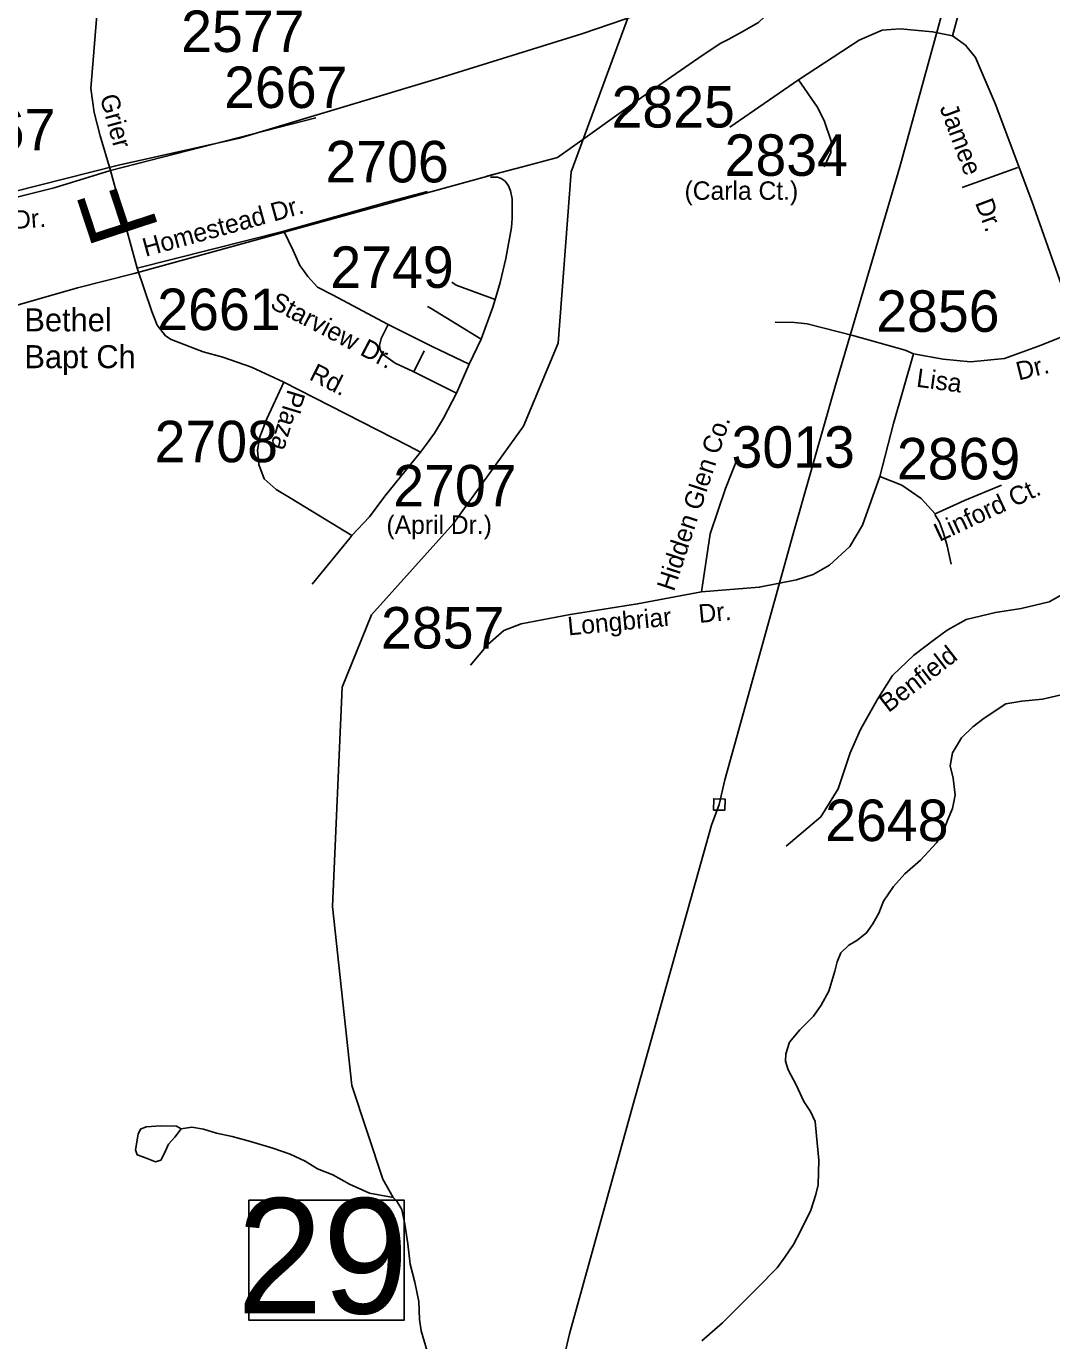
# Model space of a CAD drawing. Extents: x 1268485 to 1426702, y 514839 to 616766.
# Drawn here: x 1341039 to 1344690, y 531318 to 535998 of the extents above; entities that cross this region are included whole.
import ezdxf

# ---------------------------------------------------------------- set-up
doc = ezdxf.new("R2010")
doc.units = 0
for name, color, linetype in [('Old_Level_11', 7, 'Continuous'), ('Old_Level_22', 7, 'Continuous'), ('Old_Level_31', 7, 'Continuous'), ('Old_Level_32', 7, 'Continuous'), ('Old_Level_35', 7, 'Continuous'), ('Old_Level_56', 7, 'Continuous'), ('Old_Level_59', 7, 'Continuous'), ('Old_Level_62', 7, 'Continuous'), ('Old_Level_8', 7, 'Continuous')]:
    doc.layers.add(name, color=color, linetype=linetype)

msp = doc.modelspace()

# ---------------------------------------------------------------- linework, layer by layer
at = {"layer": 'Old_Level_31'}
msp.add_lwpolyline([(1341830.469, 531818.1), (1342384.247, 531818.1), (1342384.247, 531391.575), (1341830.469, 531391.575), (1341830.469, 531818.1)], dxfattribs=at)
at = {"layer": 'Old_Level_32'}
for p, q in [((1344438.534, 536340.416), (1344336.649, 535964.769)), ((1343787.598, 535807.705), (1343543.659, 535638.762)), ((1341338.454, 535485.039), (1342069.889, 535671.774)), ((1341338.454, 535485.039), (1341433.809, 535136.827)), ((1341433.809, 535136.827), (1341955.109, 535268.861))]:
    msp.add_line(p, q, dxfattribs=at)
for points in [[(1341294.143, 536096.57), (1341268.117, 535776.983), (1341280.46, 535691.262), (1341301.938, 535608.101), (1341338.454, 535485.039)], [(1344336.649, 535964.769), (1344265.423, 535978.704), (1344150.559, 535989.152), (1344086.399, 535984.45), (1344003.538, 535948.274), (1343787.598, 535807.705)], [(1344781.269, 534915.545), (1344618.37, 535375.662), (1344488.275, 535723.174), (1344438.558, 535839.743), (1344417.879, 535886.763), (1344382.376, 535930.645), (1344336.649, 535964.769)], [(1343787.598, 535807.705), (1343854.388, 535711.116), (1343879.247, 535662.88), (1343904.754, 535588.741), (1343903.286, 535549.095), (1343879.247, 535498.075)], [(1340629.304, 535594.517), (1340717.235, 535536.258), (1340791.422, 535473.176), (1340896.964, 535392.767), (1340918.376, 535382.055), (1340995.105, 535387.411), (1341137.856, 535423.119), (1341338.454, 535485.039)], [(1341955.109, 535268.861), (1342318.563, 535370.423), (1342466.604, 535410.391)], [(1345844.011, 535330.205), (1345814.954, 535299.438), (1345602.993, 535037.977), (1345259.404, 534609.285), (1345084.227, 534402.07), (1344922.836, 534181.187), (1344774.726, 534006.683), (1344740.083, 533981.68), (1344680.748, 533948.429), (1344580.354, 533925.179), (1344488.886, 533910.892), (1344385.095, 533886.21), (1344317.634, 533848.206), (1344271.688, 533814.774), (1344198.592, 533758.356), (1344122.574, 533686.057), (1344068.274, 533600.387), (1344008.182, 533494.323), (1343972.286, 533411.661), (1343929.565, 533283.406), (1343867.857, 533183.653), (1343744.439, 533079.148)], [(1341955.109, 535268.861), (1341989.012, 535199.945), (1342012.209, 535146.383), (1342022.915, 535132.1), (1342040.759, 535107.104), (1342075.823, 535069.488), (1342129.408, 535042.449), (1342327.635, 534935.98), (1342483.464, 534858.434), (1342615.425, 534794.75)], [(1341433.809, 535136.827), (1341485.771, 534982.592), (1341504.777, 534934.194), (1341533.991, 534896.071), (1341555.008, 534882.458), (1341667.821, 534838.938), (1341738.2, 534820.374), (1341840.138, 534784.897), (1341955.717, 534730.493)], [(1344781.269, 534915.545), (1344651.785, 534863.306), (1344521.73, 534815.335), (1344400.686, 534803.459), (1344303.377, 534812.96), (1344196.89, 534831.711)], [(1344196.89, 534831.711), (1344125.758, 534583.608), (1344077.903, 534394.945)], [(1341955.717, 534730.493), (1341894.799, 534600.123), (1341870.157, 534535.843), (1341862.298, 534489.259), (1341866.729, 534437.522), (1341885.935, 534387.263), (1341928.011, 534348.388), (1341981.964, 534316.31), (1342198.247, 534185.336)], [(1341955.717, 534730.493), (1342399.565, 534504.175), (1342442.362, 534482.251)], [(1342442.362, 534482.251), (1342314.785, 534325.33), (1342261.003, 534251.968), (1342198.247, 534185.336)], [(1343442.154, 533984.683), (1343473.231, 534190.532), (1343528.459, 534352.194), (1343573.554, 534466.198)], [(1344077.903, 534394.945), (1344016.053, 534222.077), (1343971.099, 534145.561), (1343898.897, 534079.194), (1343840.562, 534045.807), (1343781.227, 534026.807), (1343648.316, 534000.681), (1343442.154, 533984.683)], [(1344077.903, 534394.945), (1344156.225, 534364.069), (1344225.054, 534316.567), (1344274.896, 534261.941)], [(1344274.896, 534261.941), (1344379.325, 534309.442), (1344511.049, 534364.069)], [(1343442.154, 533984.683), (1343215.169, 533941.304), (1342975.455, 533903.303), (1342801.01, 533870.052), (1342739.302, 533846.301), (1342682.34, 533796.424), (1342620.631, 533722.796)]]:
    msp.add_lwpolyline(points, dxfattribs=at)
at = {"layer": 'Old_Level_35'}
for p, q in [((1344370.261, 535424.003), (1344568.854, 535495.567)), ((1342658.589, 534884.511), (1342615.425, 534794.75)), ((1342455.792, 534842.681), (1342418.781, 534767.581)), ((1342615.425, 534794.75), (1342570.417, 534691.814)), ((1342570.417, 534691.814), (1342418.781, 534767.581))]:
    msp.add_line(p, q, dxfattribs=at)
for points in [[(1342691.397, 535461.323), (1342716.106, 535460.605), (1342728.922, 535456.607), (1342743.583, 535446.559), (1342755.784, 535430.514), (1342763.166, 535412.367), (1342768.497, 535383.557), (1342769.112, 535315.121), (1342765.729, 535281.646), (1342746.351, 535171.636), (1342726.256, 535085.77), (1342708.109, 535025.434)], [(1342708.109, 535025.434), (1342568.674, 535076.799), (1342553.295, 535086.488)], [(1342708.109, 535025.434), (1342700.009, 534998.213), (1342658.589, 534884.511)], [(1342658.589, 534884.511), (1342479.989, 534993.189), (1342466.968, 535000.673)], [(1342418.781, 534767.581), (1342415.602, 534769.119), (1342351.421, 534799.107), (1342310.923, 534828.071), (1342304.361, 534835.556), (1342298.723, 534845.552), (1342295.852, 534861.29), (1342302.208, 534885.947), (1342327.635, 534935.98)], [(1344196.89, 534831.711), (1344167.772, 534845.501), (1343981.482, 534896.866), (1343818.364, 534938.235), (1343797.038, 534941.106), (1343773.252, 534943.361), (1343704.457, 534944.079)], [(1342570.417, 534691.814), (1342523.87, 534603.334), (1342491.472, 534548.944), (1342463.892, 534509.881), (1342442.362, 534482.251)], [(1344273.477, 534259.667), (1344289.778, 534232.856), (1344303.824, 534193.691), (1344317.46, 534148.272), (1344331.096, 534083.475)], [(1342198.247, 534185.336), (1342190.147, 534175.698), (1342056.146, 534011.502)]]:
    msp.add_lwpolyline(points, dxfattribs=at)
at = {"layer": 'Old_Level_56'}
for points in [[(1344423.965, 536474.59), (1344345.885, 536194.227), (1344334.557, 536138.428), (1344298.381, 536041.109), (1344148.385, 535498.266), (1343919.231, 534720.903), (1343773.834, 534207.781), (1343525.944, 533314.739), (1343505.971, 533227.099), (1343478.483, 533153.817), (1343198.256, 532155.375), (1342972.378, 531341.927), (1342954.646, 531266.248), (1342942.422, 531213.083)], [(1335244.8, 533905.241), (1336049.97, 534123.747), (1336927.703, 534358.6), (1337803.07, 534585.298), (1338542.036, 534795.131), (1338952.499, 534898.122), (1339411.729, 535028.145), (1339888.558, 535147.808), (1340361.302, 535263.353), (1340892.171, 535383.729), (1341367.2, 535503.428), (1341797.344, 535600.02), (1342504.548, 535812.493), (1343016.182, 535971.275), (1343475.975, 536129.299), (1343723.954, 536211.95), (1343776.396, 536232.704)], [(1342678.823, 535464.418), (1342805.751, 535497.681), (1342930.479, 535530.987), (1343036.252, 535606.696), (1343229.315, 535744.477), (1343444.821, 535893.813), (1343511.751, 535938.487), (1343540.035, 535951.925), (1343584.557, 535976.841), (1343645.486, 536011.632), (1343688.329, 536052.59), (1343725.377, 536093.864), (1343754.467, 536147.304), (1343763.59, 536192.943), (1343776.396, 536232.704)], [(1342702.945, 535469.936), (1341422.666, 535117.926), (1341221.335, 535066.352), (1340512.533, 534863.917)], [(1343485.566, 533207.5), (1343525.57, 533206.696), (1343526.374, 533246.698), (1343486.372, 533247.504), (1343485.566, 533207.5)]]:
    msp.add_lwpolyline(points, dxfattribs=at)
at = {"layer": 'Old_Level_59'}
for points in [[(1342344.757, 531827.852), (1342308.257, 531892.648), (1342198.247, 532226.37), (1342129.247, 532864.595), (1342163.286, 533645.126), (1342268.272, 533902.312), (1342559.241, 534228.037), (1342809.2, 534574.217), (1342932.231, 534870.415), (1342979.188, 535479.983), (1343191.212, 536056.692), (1343274.607, 536280.629), (1343513.458, 536425.747), (1343790.696, 536523.915), (1343980.15, 536641.552), (1344134.144, 536828.815), (1344220.163, 536978.093), (1344398.148, 537082.824), (1344617.144, 537170.33), (1344629.77, 537285.193), (1344702.279, 537306.534)], [(1342508.166, 531007.526), (1342522.127, 531067.672), (1342496.393, 531169.942), (1342481.629, 531228.535), (1342444.31, 531353.207), (1342439.183, 531393.5), (1342436.723, 531457.578), (1342422.164, 531525.963), (1342405.555, 531590.299), (1342397.148, 531662.682), (1342386.69, 531732.656), (1342375.822, 531785.406), (1342358.495, 531815.292), (1342344.757, 531827.852)]]:
    msp.add_lwpolyline(points, dxfattribs=at)
at = {"layer": 'Old_Level_62'}
for points in [[(1343444.143, 531317.477), (1343517.552, 531381.658), (1343640.378, 531505.561), (1343711.942, 531577.944), (1343738.803, 531615.161), (1343769.869, 531660.529), (1343794.885, 531708.409), (1343832.512, 531783.15), (1343849.737, 531838.617), (1343858.554, 531872.911), (1343860.399, 531960.674), (1343852.402, 532047.001), (1343847.481, 532098.776), (1343830.257, 532133.584), (1343807.086, 532170.186), (1343780.224, 532228.984), (1343751.517, 532282.913), (1343742.187, 532313.466), (1343742.802, 532339.713), (1343755.618, 532381.287), (1343792.63, 532424.861), (1343841.637, 532473.099), (1343868.601, 532512.777), (1343895.668, 532562.297), (1343910.74, 532609.561), (1343917.199, 532634.065), (1343926.016, 532667.54), (1343938.729, 532699.271), (1343967.436, 532726.595), (1343995.734, 532742.435), (1344030.285, 532769.656), (1344053.046, 532802.874), (1344073.858, 532840.194), (1344090.878, 532882.485), (1344125.942, 532935.133), (1344166.952, 532980.295), (1344222.111, 533029.2), (1344279.526, 533090.408), (1344300.236, 533123.678), (1344319.408, 533173.352), (1344336.223, 533213.184), (1344345.245, 533260.601), (1344338.581, 533320.682), (1344327.61, 533365.178), (1344336.633, 533410.956), (1344367.801, 533464.475), (1344408.606, 533503.896), (1344449.309, 533534.243), (1344526.511, 533585.199), (1344582.798, 533595.554), (1344657.027, 533602.27), (1344733.408, 533620.468)], [(1341589.755, 532072.837), (1341573.863, 532081.347), (1341517.884, 532082.475), (1341465.801, 532079.451), (1341445.706, 532071.659), (1341437.196, 532053.767), (1341427.969, 531998.147), (1341433.71, 531979.949), (1341463.443, 531969.543), (1341499.122, 531954.83), (1341517.269, 531960.213), (1341529.777, 531983.794), (1341544.541, 532017.935), (1341567.097, 532042.951), (1341589.755, 532072.837)], [(1342344.757, 531827.852), (1342261.095, 531843.487), (1342189.737, 531875.321), (1342130.477, 531908.488), (1342074.908, 531930.121), (1342031.437, 531957.29), (1341978.021, 531982.153), (1341916.403, 532003.889), (1341836.945, 532027.675), (1341771.226, 532044.592), (1341715.452, 532056.382), (1341669.828, 532071.249), (1341627.895, 532077.81), (1341589.755, 532072.837)]]:
    msp.add_lwpolyline(points, dxfattribs=at)

# ---------------------------------------------------------------- texts
at = {"layer": 'Old_Level_11'}
for s, height, rotation, p in [('Grier', 65.6167, 285.314531, (1341300.1, 535746.861)), ('Jamee    Dr.', 65.61666, 290.523908, (1344289.416, 535708.014)), ('Homestead Dr.', 65.61666, 15.373461, (1341463.037, 535177.108)), ('Telegraph Dr.', 65.61666, 3.992983, (1340575.326, 535246.836)), ('Starview Dr.', 65.61666, 332.447742, (1341902.947, 534997.195)), ('Rd.', 65.6167, 332.982989, (1342042.122, 534742.013)), ('Lisa', 65.6167, 352.299897, (1344205.144, 534715.149)), (' Dr.', 65.6167, 14.043333, (1344548.463, 534730.676)), ('Plaza', 65.6167, 253.081811, (1341970.424, 534708.089)), ('Hidden Glen Co.', 65.61666, 71.841575, (1343344.193, 533983.147)), ('Linford Ct.', 65.61666, 25.010719, (1344289.916, 534161.774)), ('Longbriar    Dr.', 65.61666, 5.459094, (1342968.832, 533829.064)), ('Benfield', 65.6167, 37.662461, (1344108.346, 533552.242))]:
    msp.add_text(s, height=height, rotation=rotation, dxfattribs=at).set_placement(p)
for s, p in [('(Carla Ct.)', (1343382.338, 535380.313)), ('(April Dr.)', (1342321.062, 534190.635))]:
    msp.add_text(s, height=65.61666, dxfattribs=at).set_placement(p)
at = {"layer": 'Old_Level_22'}
msp.add_text('F', height=246.062, rotation=108.230058, dxfattribs=at).set_placement((1341512.698, 535276.801))
for s, p in [('Bethel', (1341031.85, 534911.979)), ('Bapt Ch', (1341031.85, 534780.745))]:
    msp.add_text(s, height=82.0208, dxfattribs=at).set_placement(p)
at = {"layer": 'Old_Level_31'}
msp.add_text('29', height=410.1042, dxfattribs=at).set_placement((1341789.08, 531414.96))
at = {"layer": 'Old_Level_8'}
for s, p in [('2577', (1341590.032, 535906.539)), ('2667', (1341742.972, 535707.285)), ('2825', (1343122.34, 535637.505)), ('2667', (1340703.117, 535556.137)), ('2834', (1343524.899, 535465.661)), ('2706', (1342103.72, 535442.372)), ('2749', (1342121.253, 535066.699)), ('2661', (1341505.004, 534916.496)), ('2856', (1344064.612, 534910.29)), ('2708', (1341495.498, 534445.88)), ('3013', (1343549.549, 534426.351)), ('2869', (1344138.278, 534384.725)), ('2707', (1342345.05, 534288.421)), ('2857', (1342301.658, 533782.652)), ('2648', (1343882.895, 533096.983))]:
    msp.add_text(s, height=147.6375, dxfattribs=at).set_placement(p)

doc.saveas('drawing.dxf')
